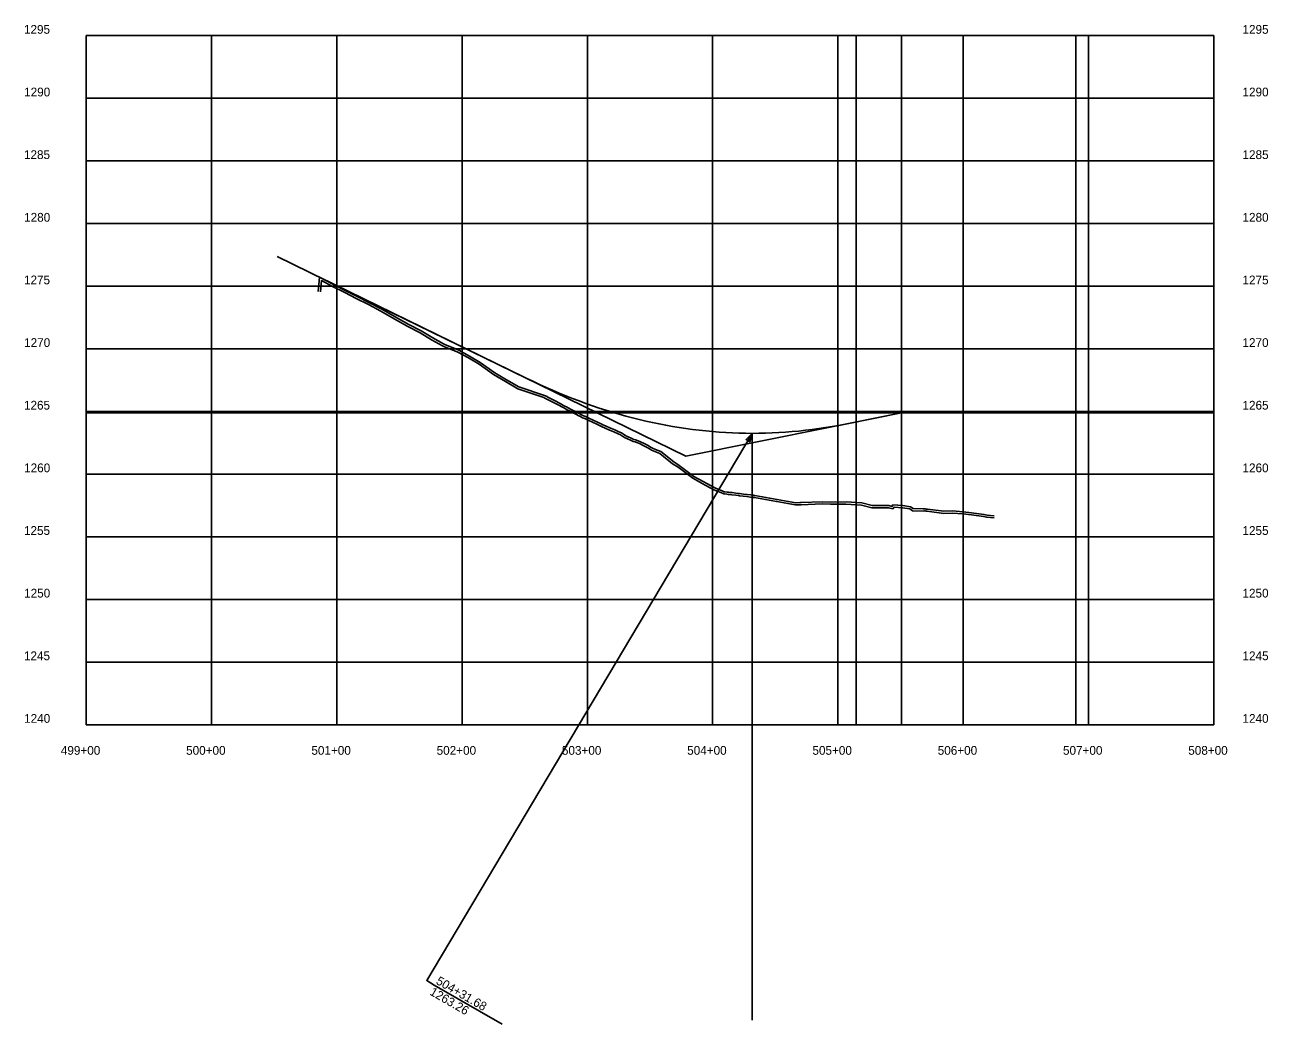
# Model space of a CAD drawing. Extents: x -70 to 701944, y -4 to 666871.
# Drawn here: x 661182 to 662175, y 657495 to 658293 of the extents above; entities that cross this region are included whole.
import ezdxf

# ---------------------------------------------------------------- set-up
doc = ezdxf.new("R2010")
doc.units = 0
for name, color, linetype in [('R_Axis', 7, 'Continuous'), ('R_Axis Annot', 7, 'Continuous'), ('R_Draft', 7, 'Continuous'), ('R_Exist Surface', 7, 'Continuous'), ('R_Grid', 7, 'Continuous'), ('R_No Plot', 7, 'Continuous'), ('R_Striping', 7, 'Continuous'), ('R_Vert Alg', 7, 'Continuous'), ('R_Water', 7, 'Continuous')]:
    doc.layers.add(name, color=color, linetype=linetype)

msp = doc.modelspace()

# ---------------------------------------------------------------- linework, layer by layer
at = {"layer": 'R_Axis'}
for p, q in [((661231.17, 657734.22), (661231.17, 658284.22)), ((662131.17, 657734.22), (662131.17, 658284.22)), ((661231.17, 657734.22), (662131.17, 657734.22))]:
    msp.add_line(p, q, dxfattribs=at)
at = {"layer": 'R_Draft'}
for p, q in [((661845.84, 657734.22), (661845.84, 658284.22)), ((661881.84, 657734.22), (661881.84, 658284.22)), ((661383.58, 658107.86), (661473.65, 658063.9)), ((661709.73, 657948.69), (661417.36, 658091.37)), ((661231.17, 657983.12), (662131.17, 657983.12)), ((661881.84, 657983.12), (661709.73, 657948.69))]:
    msp.add_line(p, q, dxfattribs=at)
msp.add_lwpolyline([(661416.34, 658079.93), (661417.36, 658091.37), (661428.59, 658085.58), (661438.39, 658080.62), (661447.51, 658075.92), (661457.18, 658071.03), (661467.09, 658065.9), (661477.85, 658059.76), (661488.58, 658053.63), (661498.44, 658048.53), (661507.7, 658042.94), (661516.44, 658038.18), (661517.43, 658037.6), (661528.49, 658033.14), (661537.02, 658028.49), (661545.68, 658023.34), (661557.27, 658015.08), (661566.56, 658009.55), (661576.46, 658003.85), (661577.15, 658003.52), (661596.99, 657996.89), (661598.98, 657996.11), (661598.99, 657995.98), (661604.83, 657992.91), (661609.34, 657990.53), (661609.34, 657990.53), (661612.02, 657989.11), (661613.12, 657988.52), (661615.03, 657987.55), (661615.42, 657987.36), (661618.85, 657985.6), (661622.28, 657983.83), (661625.71, 657982.05), (661625.96, 657981.92), (661628.08, 657980.77), (661629.03, 657980.36), (661630.81, 657979.57), (661632.48, 657978.81), (661635.91, 657977.24), (661639.34, 657975.65), (661642.77, 657974.04), (661643.1, 657973.89), (661646.17, 657972.5), (661649.6, 657970.95), (661650.36, 657970.6), (661653, 657969.45), (661656.43, 657967.96), (661658.34, 657967.12), (661660.09, 657965.99), (661661.78, 657964.89), (661663.32, 657964.17), (661666.75, 657962.54), (661668.19, 657961.86), (661669.74, 657961.58), (661670.44, 657961.46), (661673.55, 657960.1), (661676.49, 657958.67), (661679.69, 657957.06), (661681.61, 657955.82), (661683.14, 657954.95), (661685.68, 657953.92), (661689.82, 657952.26), (661700.09, 657943.92), (661704.56, 657941.15), (661716.19, 657932.39), (661723.63, 657928.31), (661726.58, 657926.72), (661727.09, 657926.46), (661729.6, 657925.03), (661731.08, 657924.22), (661732.44, 657923.59), (661735.39, 657922.29), (661738.34, 657921.06), (661740.45, 657920.22), (661740.92, 657920.16), (661742.69, 657919.9), (661743.83, 657919.78), (661745.69, 657919.58), (661746.84, 657919.43), (661749.83, 657919.03), (661751.9, 657918.75), (661752.76, 657918.66), (661755.74, 657918.34), (661758.73, 657917.99), (661761.72, 657917.62), (661763.63, 657917.37), (661764.18, 657917.3), (661764.76, 657917.2), (661767.75, 657916.69), (661770.73, 657916.18), (661773.71, 657915.65), (661776.69, 657915.11), (661779.67, 657914.56), (661782.51, 657914.02), (661782.62, 657914.01), (661785.6, 657913.5), (661788.58, 657912.98), (661791.57, 657912.46), (661794.55, 657911.92), (661797.43, 657911.4), (661800.67, 657911.51), (661801.82, 657911.55), (661818.71, 657912.13), (661825.37, 657911.82), (661837.66, 657912.01), (661850.26, 657911.24), (661858.58, 657909.09), (661871.82, 657909.09), (661874.31, 657908.49), (661875.08, 657909.71), (661882.91, 657909.08), (661889.26, 657908.15), (661891.27, 657906.72), (661899.23, 657906.47), (661900.38, 657906.55), (661900.88, 657906.53), (661901.75, 657906.39), (661902.71, 657906.29), (661915.79, 657904.59), (661922.67, 657904.87), (661931.17, 657904.2), (661937.92, 657903.36), (661947.72, 657902.05), (661950.32, 657901.53), (661956, 657900.99)], dxfattribs=at)
at = {"layer": 'R_Exist Surface'}
msp.add_lwpolyline([(661418.04, 658079.78), (661418.83, 658088.7), (661427.81, 658084.07), (661437.62, 658079.11), (661446.74, 658074.4), (661456.41, 658069.51), (661466.28, 658064.41), (661477.01, 658058.28), (661487.77, 658052.14), (661497.61, 658047.04), (661506.85, 658041.47), (661515.61, 658036.7), (661516.67, 658036.07), (661527.77, 658031.6), (661536.18, 658027.01), (661544.75, 658021.92), (661556.34, 658013.65), (661565.7, 658008.09), (661575.67, 658002.35), (661576.52, 658001.94), (661596.41, 657995.3), (661597.36, 657994.92), (661597.36, 657994.92), (661604.04, 657991.4), (661607.8, 657989.42), (661607.8, 657989.42), (661611.22, 657987.61), (661612.33, 657987.01), (661614.26, 657986.04), (661614.65, 657985.84), (661618.07, 657984.09), (661621.5, 657982.32), (661624.92, 657980.54), (661625.16, 657980.42), (661627.33, 657979.24), (661628.35, 657978.8), (661630.11, 657978.02), (661631.77, 657977.27), (661635.2, 657975.69), (661638.62, 657974.1), (661642.05, 657972.5), (661642.39, 657972.34), (661645.47, 657970.95), (661648.9, 657969.4), (661649.67, 657969.04), (661652.32, 657967.89), (661655.75, 657966.4), (661657.53, 657965.62), (661659.17, 657964.56), (661660.95, 657963.4), (661662.6, 657962.63), (661666.02, 657961.01), (661667.66, 657960.22), (661669.45, 657959.91), (661669.94, 657959.82), (661672.84, 657958.55), (661675.74, 657957.15), (661678.85, 657955.59), (661680.72, 657954.36), (661682.4, 657953.41), (661685.05, 657952.35), (661688.95, 657950.78), (661699.11, 657942.54), (661703.6, 657939.75), (661715.26, 657930.96), (661722.82, 657926.81), (661725.79, 657925.21), (661726.28, 657924.96), (661728.77, 657923.54), (661730.31, 657922.7), (661731.74, 657922.04), (661734.72, 657920.73), (661737.7, 657919.49), (661740.01, 657918.57), (661740.67, 657918.47), (661742.48, 657918.21), (661743.65, 657918.09), (661745.49, 657917.89), (661746.62, 657917.74), (661749.6, 657917.35), (661751.7, 657917.06), (661752.58, 657916.97), (661755.55, 657916.65), (661758.53, 657916.3), (661761.51, 657915.93), (661763.4, 657915.69), (661763.93, 657915.61), (661764.48, 657915.52), (661767.46, 657915.02), (661770.43, 657914.5), (661773.41, 657913.97), (661776.39, 657913.44), (661779.36, 657912.89), (661782.21, 657912.35), (661782.34, 657912.33), (661785.32, 657911.82), (661788.29, 657911.31), (661791.27, 657910.78), (661794.24, 657910.25), (661797.3, 657909.69), (661800.73, 657909.81), (661801.88, 657909.85), (661818.7, 657910.43), (661825.34, 657910.12), (661837.62, 657910.31), (661849.99, 657909.55), (661858.37, 657907.39), (661871.62, 657907.39), (661875.1, 657906.55), (661875.97, 657907.93), (661882.72, 657907.39), (661888.61, 657906.53), (661890.71, 657905.04), (661899.25, 657904.77), (661900.4, 657904.84), (661900.72, 657904.83), (661901.53, 657904.7), (661902.51, 657904.6), (661915.71, 657902.89), (661922.64, 657903.17), (661931, 657902.51), (661937.7, 657901.67), (661947.44, 657900.37), (661950.07, 657899.84), (661955.84, 657899.3)], dxfattribs=at)
at = {"layer": 'R_Grid'}
for p, q in [((661231.17, 658284.22), (662131.17, 658284.22)), ((661231.17, 658284.22), (662131.17, 658284.22)), ((661331.17, 657734.22), (661331.17, 658284.22)), ((661431.17, 657734.22), (661431.17, 658284.22)), ((661531.17, 657734.22), (661531.17, 658284.22)), ((661631.17, 657734.22), (661631.17, 658284.22)), ((661731.17, 657734.22), (661731.17, 658284.22)), ((661831.17, 657734.22), (661831.17, 658284.22)), ((661931.17, 657734.22), (661931.17, 658284.22)), ((662031.17, 657734.22), (662031.17, 658284.22)), ((661231.17, 658234.22), (662131.17, 658234.22)), ((661231.17, 658184.22), (662131.17, 658184.22)), ((661231.17, 658134.22), (662131.17, 658134.22)), ((661231.17, 658084.22), (662131.17, 658084.22)), ((661231.17, 658034.22), (662131.17, 658034.22)), ((661231.17, 657984.22), (662131.17, 657984.22)), ((661231.17, 657934.22), (662131.17, 657934.22)), ((661231.17, 657884.22), (662131.17, 657884.22)), ((661231.17, 657834.22), (662131.17, 657834.22)), ((661231.17, 657784.22), (662131.17, 657784.22))]:
    msp.add_line(p, q, dxfattribs=at)
at = {"layer": 'R_No Plot'}
msp.add_line((661508.99, 657526.42), (661563.05, 657495.22), dxfattribs=at)
msp.add_lwpolyline([(661762.85, 657966.78), (661502.93, 657529.92), (661508.99, 657526.42)], dxfattribs=at)
msp.add_lwpolyline([(661762.85, 657966.78), (661760.84, 657960.08), (661757.92, 657961.81)], close=True, dxfattribs=at)
at = {"layer": 'R_Striping'}
msp.add_line((662021.17, 657734.22), (662021.17, 658284.22), dxfattribs=at)
at = {"layer": 'R_Vert Alg'}
for p, q in [((661431.17, 658084.63), (661582.23, 658010.91)), ((661837.23, 657974.19), (661881.84, 657983.12))]:
    msp.add_line(p, q, dxfattribs=at)
msp.add_lwpolyline([(661582.23, 658010.91), (661587.54, 658008.36), (661592.85, 658005.88), (661598.17, 658003.48), (661603.48, 658001.15), (661608.79, 657998.9), (661614.1, 657996.73), (661619.42, 657994.63), (661624.73, 657992.61), (661630.04, 657990.66), (661635.35, 657988.8), (661640.67, 657987), (661645.98, 657985.29), (661651.29, 657983.65), (661656.6, 657982.08), (661661.92, 657980.59), (661667.23, 657979.18), (661672.54, 657977.84), (661677.85, 657976.58), (661683.17, 657975.4), (661688.48, 657974.29), (661693.79, 657973.26), (661699.1, 657972.31), (661704.42, 657971.43), (661715.04, 657969.9), (661720.35, 657969.25), (661725.67, 657968.67), (661730.98, 657968.17), (661736.29, 657967.75), (661741.6, 657967.4), (661746.92, 657967.13), (661752.23, 657966.94), (661757.54, 657966.82), (661762.85, 657966.78), (661768.17, 657966.82), (661773.48, 657966.93), (661778.79, 657967.11), (661784.1, 657967.38), (661789.42, 657967.72), (661794.73, 657968.13), (661800.04, 657968.62), (661805.35, 657969.19), (661810.67, 657969.83), (661815.98, 657970.55), (661821.29, 657971.35), (661826.6, 657972.22), (661831.92, 657973.17), (661837.23, 657974.19)], dxfattribs=at)
at = {"layer": 'R_Water'}
msp.add_line((661762.85, 657966.78), (661762.85, 657498.47), dxfattribs=at)

# ---------------------------------------------------------------- texts
at = {"layer": 'R_Axis Annot'}
for s, p in [('1295', (661181.43, 658285.72)), ('1295', (661181.43, 658285.72)), ('1295', (662154.17, 658285.72)), ('1295', (662154.17, 658285.72)), ('1290', (661181.56, 658235.72)), ('1290', (662154.17, 658235.72)), ('1285', (661181.43, 658185.72)), ('1285', (662154.17, 658185.72)), ('1280', (661181.56, 658135.72)), ('1280', (662154.17, 658135.72)), ('1275', (661181.43, 658085.72)), ('1275', (662154.17, 658085.72)), ('1270', (661181.56, 658035.72)), ('1270', (662154.17, 658035.72)), ('1265', (661181.43, 657985.72)), ('1265', (662154.17, 657985.72)), ('1260', (661181.56, 657935.72)), ('1260', (662154.17, 657935.72)), ('1255', (661181.43, 657885.72)), ('1255', (662154.17, 657885.72)), ('1250', (661181.56, 657835.72)), ('1250', (662154.17, 657835.72)), ('1245', (661181.43, 657785.72)), ('1245', (662154.17, 657785.72)), ('1240', (661181.56, 657735.72)), ('1240', (662154.17, 657735.72)), ('499+00', (661210.87, 657710.22)), ('500+00', (661310.87, 657710.22)), ('501+00', (661410.87, 657710.22)), ('502+00', (661510.87, 657710.22)), ('503+00', (661610.87, 657710.22)), ('504+00', (661710.87, 657710.22)), ('505+00', (661810.87, 657710.22)), ('506+00', (661910.87, 657710.22)), ('507+00', (662010.87, 657710.22)), ('508+00', (662110.87, 657710.22))]:
    msp.add_text(s, height=7, dxfattribs=at).set_placement(p)
at = {"layer": 'R_No Plot'}
for s, p in [('504+31.68', (661509.74, 657527.72)), ('1263.26', (661504.74, 657519.06))]:
    msp.add_text(s, height=7, rotation=330, dxfattribs=at).set_placement(p)
at = {"layer": 'R_Vert Alg'}
for p in [(661431.13, 658084.58), (661582.19, 658010.86), (661881.8, 657983.07), (661837.19, 657974.14), (661709.69, 657948.64)]:
    msp.add_text('+', height=0.1, dxfattribs=at).set_placement(p)

doc.saveas('drawing.dxf')
